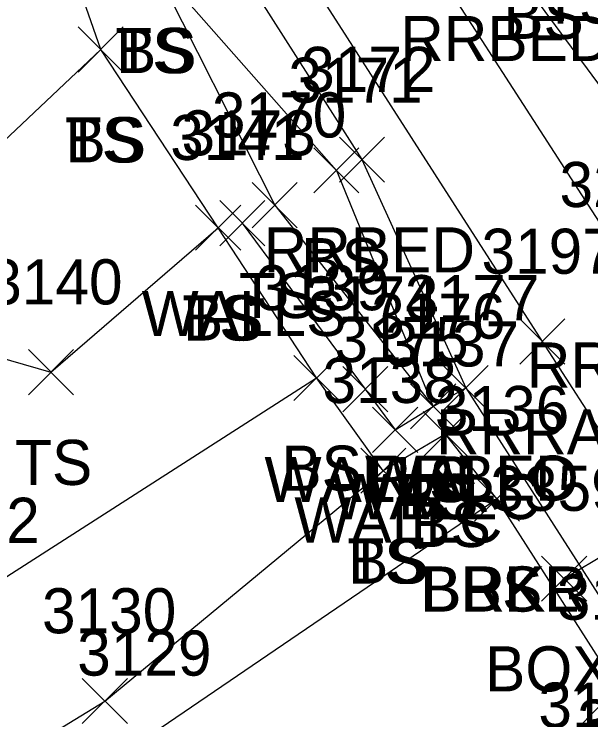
# Model space of a CAD drawing. Extents: x 1505656 to 1508446, y 700805 to 703031.
# Drawn here: x 1506556.24 to 1506581.78, y 701640.51 to 701671.79 of the extents above; entities that cross this region are included whole.
import ezdxf

# ---------------------------------------------------------------- set-up
doc = ezdxf.new("R2010")
doc.units = 0
for name, color, linetype in [('D_A', 7, 'Continuous'), ('D_I', 7, 'Continuous'), ('D_TIC', 7, 'Continuous'), ('DDEFAULT', 7, 'Continuous'), ('L_A', 7, 'Continuous'), ('L_I', 7, 'Continuous'), ('L_TIC', 7, 'Continuous'), ('LAWE', 7, 'Continuous'), ('LELB', 7, 'Continuous'), ('LW', 7, 'Continuous'), ('LWS', 7, 'Continuous'), ('R_A', 7, 'Continuous'), ('R_I', 7, 'Continuous'), ('R_TIC', 7, 'Continuous'), ('RR', 7, 'Continuous'), ('RRB', 7, 'Continuous')]:
    doc.layers.add(name, color=color, linetype=linetype)

msp = doc.modelspace()

# ---------------------------------------------------------------- linework, layer by layer
at = {"layer": 'D_TIC'}
for points in [[(1506579.6, 701645.777), (1506581.6, 701647.777)], [(1506581.6, 701645.777), (1506579.6, 701647.777)]]:
    msp.add_lwpolyline(points, dxfattribs=at)
at = {"layer": 'DDEFAULT'}
msp.add_lwpolyline([(1506580.6, 701646.777), (1506592.739, 701654.044)], dxfattribs=at)
at = {"layer": 'L_TIC'}
for points in [[(1506559.072, 701669.221), (1506561.072, 701671.221)], [(1506561.072, 701669.221), (1506559.072, 701671.221)], [(1506559.072, 701669.221), (1506561.072, 701671.221)], [(1506561.072, 701669.221), (1506559.072, 701671.221)], [(1506569.511, 701663.867), (1506571.511, 701665.867)], [(1506571.511, 701663.867), (1506569.511, 701665.867)], [(1506566.78, 701662.323), (1506568.78, 701664.323)], [(1506568.78, 701662.323), (1506566.78, 701664.323)], [(1506565.344, 701661.528), (1506567.344, 701663.528)], [(1506567.344, 701661.528), (1506565.344, 701663.528)], [(1506564.277, 701661.326), (1506566.277, 701663.326)], [(1506566.277, 701661.326), (1506564.277, 701663.326)], [(1506564.277, 701661.326), (1506566.277, 701663.326)], [(1506566.277, 701661.326), (1506564.277, 701663.326)], [(1506556.869, 701654.925), (1506558.869, 701656.925)], [(1506558.869, 701654.925), (1506556.869, 701656.925)], [(1506568.631, 701654.668), (1506570.631, 701656.668)], [(1506570.631, 701654.668), (1506568.631, 701656.668)], [(1506568.631, 701654.668), (1506570.631, 701656.668)], [(1506570.631, 701654.668), (1506568.631, 701656.668)], [(1506570.789, 701654.168), (1506572.789, 701656.168)], [(1506572.789, 701654.168), (1506570.789, 701656.168)], [(1506570.789, 701654.168), (1506572.789, 701656.168)], [(1506572.789, 701654.168), (1506570.789, 701656.168)], [(1506575.241, 701654.226), (1506577.241, 701656.226)], [(1506577.241, 701654.226), (1506575.241, 701656.226)], [(1506573.8, 701653.407), (1506575.8, 701655.407)], [(1506575.8, 701653.407), (1506573.8, 701655.407)], [(1506573.8, 701653.407), (1506575.8, 701655.407)], [(1506575.8, 701653.407), (1506573.8, 701655.407)], [(1506573.8, 701653.407), (1506575.8, 701655.407)], [(1506575.8, 701653.407), (1506573.8, 701655.407)], [(1506572.115, 701652.371), (1506574.115, 701654.371)], [(1506574.115, 701652.371), (1506572.115, 701654.371)], [(1506574.348, 701652.176), (1506576.348, 701654.176)], [(1506576.348, 701652.176), (1506574.348, 701654.176)], [(1506571.589, 701650.558), (1506573.589, 701652.558)], [(1506573.589, 701650.558), (1506571.589, 701652.558)], [(1506571.589, 701650.558), (1506573.589, 701652.558)], [(1506573.589, 701650.558), (1506571.589, 701652.558)], [(1506576.624, 701649.314), (1506578.624, 701651.314)], [(1506578.624, 701649.314), (1506576.624, 701651.314)], [(1506576.624, 701649.314), (1506578.624, 701651.314)], [(1506578.624, 701649.314), (1506576.624, 701651.314)], [(1506576.624, 701649.314), (1506578.624, 701651.314)], [(1506578.624, 701649.314), (1506576.624, 701651.314)], [(1506559.251, 701640.351), (1506561.251, 701642.351)], [(1506561.251, 701640.351), (1506559.251, 701642.351)]]:
    msp.add_lwpolyline(points, dxfattribs=at)
at = {"layer": 'LAWE'}
for points in [[(1506547.135, 701614.187), (1506549.425, 701624.532), (1506553.051, 701631.708), (1506561.731, 701639.476), (1506577.624, 701650.314)], [(1506557.281, 701616.584), (1506564.315, 701624.733), (1506575.275, 701634.051), (1506582.966, 701641.95), (1506577.624, 701650.314)]]:
    msp.add_lwpolyline(points, dxfattribs=at)
at = {"layer": 'LELB'}
for points in [[(1506208.26, 702225.335), (1506233.066, 702186.127), (1506256.11, 702150.879), (1506281.705, 702110.75), (1506310.98, 702065.972), (1506335.891, 702023.858), (1506362.149, 701986.17), (1506387.438, 701946.028), (1506412.525, 701907.733), (1506436.182, 701872.353), (1506448.776, 701849.495), (1506468, 701820.558), (1506480.93, 701799.854), (1506497.591, 701775.161), (1506503.349, 701767.24), (1506509.308, 701758.888), (1506523.549, 701737.243), (1506530.483, 701722.023), (1506538.471, 701708.022), (1506540.166, 701706.711), (1506553.683, 701688.505), (1506562.308, 701674.175), (1506570.511, 701664.867), (1506574.8, 701654.407)], [(1506503.349, 701767.24), (1506507.337, 701757.566), (1506521.107, 701735.192), (1506526.614, 701719.509), (1506528.541, 701703.58), (1506522.121, 701692.892), (1506520.348, 701689.375), (1506522.082, 701679.254), (1506524.681, 701676.613), (1506530.848, 701663.738), (1506557.869, 701655.925), (1506565.277, 701662.326)], [(1506560.072, 701670.221), (1506549.841, 701660.563), (1506549.649, 701676.859), (1506540.698, 701696.314), (1506540.166, 701706.711)], [(1506577.624, 701650.314), (1506575.348, 701653.176), (1506572.589, 701651.558), (1506569.631, 701655.668), (1506565.277, 701662.326), (1506560.072, 701670.221), (1506553.683, 701688.505)], [(1506562.308, 701674.175), (1506567.78, 701663.323), (1506574.8, 701654.407)], [(1506541.335, 701640.655), (1506553.552, 701645.361), (1506569.631, 701655.668)], [(1506543.825, 701617.33), (1506545.904, 701626.626), (1506548.04, 701633.884), (1506560.251, 701641.351), (1506572.589, 701651.558)]]:
    msp.add_lwpolyline(points, dxfattribs=at)
at = {"layer": 'LW'}
msp.add_lwpolyline([(1506571.789, 701655.168), (1506573.115, 701653.371), (1506574.8, 701654.407), (1506576.241, 701655.226), (1506586.723, 701638.869), (1506585.056, 701637.578), (1506583.872, 701636.416), (1506584.821, 701635.422)], dxfattribs=at)
at = {"layer": 'LWS'}
msp.add_lwpolyline([(1506566.344, 701662.528), (1506571.789, 701655.168)], dxfattribs=at)
at = {"layer": 'R_TIC'}
for points in [[(1506570.644, 701664.343), (1506572.644, 701666.343)], [(1506572.644, 701664.343), (1506570.644, 701666.343)], [(1506578.63, 701656.283), (1506580.63, 701658.283)], [(1506580.63, 701656.283), (1506578.63, 701658.283)], [(1506575.241, 701654.226), (1506577.241, 701656.226)], [(1506577.241, 701654.226), (1506575.241, 701656.226)]]:
    msp.add_lwpolyline(points, dxfattribs=at)
at = {"layer": 'RR'}
for points in [[(1506395.941, 701951.532), (1506421.294, 701912.094), (1506443.947, 701877.066), (1506458.06, 701855.132), (1506477.026, 701825.698), (1506489.95, 701805.704), (1506505.503, 701781.607), (1506516.888, 701763.966), (1506530.738, 701742.303), (1506549.167, 701713.636), (1506561.515, 701694.679), (1506570.711, 701680.312), (1506583.655, 701660.241), (1506594.67, 701642.933), (1506603.159, 701630.088), (1506614.277, 701612.399), (1506629.205, 701589.442), (1506648.851, 701558.788), (1506660.225, 701541.186), (1506675.334, 701517.778), (1506692.154, 701491.324), (1506703.48, 701473.749), (1506714.95, 701455.892)], [(1506391.761, 701949.048), (1506416.431, 701910.499), (1506441.341, 701871.887), (1506453.838, 701852.659), (1506472.446, 701823.579), (1506485.516, 701803.299), (1506501.665, 701778.375), (1506512.787, 701761.072), (1506526.773, 701739.695), (1506545.52, 701710.15), (1506557.587, 701691.641), (1506579.63, 701657.283), (1506590.104, 701641.036), (1506608.441, 701612.672), (1506626.095, 701584.977), (1506633.54, 701573.573), (1506654.337, 701541.007), (1506666.412, 701522.298), (1506688.834, 701487.369), (1506710.86, 701453.158)]]:
    msp.add_lwpolyline(points, dxfattribs=at)
at = {"layer": 'RRB'}
for points in [[(1506218.207, 702231.869), (1506243.423, 702192.986), (1506265.645, 702156.973), (1506291.152, 702118.107), (1506320.482, 702072.195), (1506347.645, 702031.42), (1506371.505, 701993.069), (1506397.737, 701952.642), (1506422.134, 701913.025), (1506446.302, 701877.372), (1506459.904, 701856.601), (1506479.197, 701826.274), (1506491.068, 701808.201), (1506507.805, 701783.164), (1506518.904, 701765.849), (1506532.833, 701744.112), (1506551.138, 701715.117), (1506563.365, 701695.789), (1506572.4, 701681.686), (1506577.693, 701674.709), (1506587.051, 701661.961)], [(1506210.032, 702226.699), (1506235.369, 702188.006), (1506257.817, 702152.359), (1506283.918, 702112.551), (1506312.529, 702067.455), (1506339.769, 702025.985), (1506362.71, 701990.183), (1506390.113, 701948.059), (1506413.744, 701910.016), (1506437.483, 701874.064), (1506451.694, 701851.337), (1506470.612, 701821.885), (1506483.367, 701801.538), (1506500.232, 701776.891), (1506510.87, 701759.997), (1506525.082, 701738.282), (1506533.528, 701723.993), (1506542.091, 701710.784), (1506543.896, 701708.677), (1506555.777, 701690.222), (1506571.644, 701665.343), (1506576.241, 701655.226)]]:
    msp.add_lwpolyline(points, dxfattribs=at)

# ---------------------------------------------------------------- texts
at = {"layer": 'D_A'}
msp.add_text('BOXC', height=2, dxfattribs=at).set_placement((1506577.097, 701641.777))
at = {"layer": 'D_I'}
msp.add_text('3359', height=2, dxfattribs=at).set_placement((1506577.333, 701649.777))
at = {"layer": 'L_A'}
for s, p in [('TS', (1506579.624, 701671.373)), ('BS', (1506577.903, 701670.693)), ('TS', (1506560.717, 701669.175)), ('BS', (1506560.749, 701669.175)), ('TS', (1506558.482, 701665.221)), ('BS', (1506558.513, 701665.221)), ('BS', (1506568.952, 701659.867)), ('TS', (1506566.189, 701658.323)), ('WALLS', (1506561.888, 701657.528)), ('TS', (1506563.686, 701657.326)), ('BS', (1506563.718, 701657.326)), ('TS', (1506556.279, 701650.925)), ('BS', (1506568.072, 701650.668)), ('BS', (1506568.072, 701650.668)), ('WALLC', (1506567.324, 701650.168)), ('WALLS', (1506567.332, 701650.168)), ('WALLC', (1506571.776, 701650.226)), ('WALLC', (1506570.336, 701649.407)), ('TS', (1506573.21, 701649.407)), ('BS', (1506573.241, 701649.407)), ('WALLC', (1506568.651, 701648.371)), ('BS', (1506573.789, 701648.176)), ('TS', (1506570.998, 701646.558)), ('BS', (1506571.03, 701646.558)), ('BRKR', (1506574.215, 701645.314)), ('BRKL', (1506574.27, 701645.314)), ('BS', (1506576.065, 701645.314))]:
    msp.add_text(s, height=2, dxfattribs=at).set_placement(p)
at = {"layer": 'L_I'}
for s, p in [('3171', (1506568.385, 701667.867)), ('3170', (1506565, 701666.323)), ('3173', (1506563.651, 701665.528)), ('3141', (1506563.151, 701665.326)), ('3141', (1506563.151, 701665.326)), ('3140', (1506555.09, 701658.925)), ('3139', (1506566.93, 701658.668)), ('3139', (1506566.93, 701658.668)), ('3177', (1506573.548, 701658.226)), ('3174', (1506569.096, 701658.168)), ('3174', (1506569.096, 701658.168)), ('3176', (1506572.052, 701657.407)), ('3176', (1506572.052, 701657.407)), ('3176', (1506572.052, 701657.407)), ('3175', (1506570.422, 701656.371)), ('3137', (1506572.655, 701656.176)), ('3138', (1506569.896, 701654.558)), ('3138', (1506569.896, 701654.558)), ('3136', (1506574.876, 701653.314)), ('3136', (1506574.876, 701653.314)), ('3136', (1506574.876, 701653.314)), ('3112', (1506551.426, 701648.361)), ('3133', (1506580.273, 701644.95)), ('3133', (1506580.273, 701644.95)), ('3130', (1506557.471, 701644.351)), ('3129', (1506559.03, 701642.476)), ('3135', (1506579.458, 701640.168)), ('3135', (1506579.458, 701640.168)), ('3182', (1506581.179, 701639.416))]:
    msp.add_text(s, height=2, dxfattribs=at).set_placement(p)
at = {"layer": 'R_A'}
for s, p in [('RRBED', (1506573.338, 701669.709)), ('RRBED', (1506567.289, 701660.343)), ('RRRAIL', (1506578.946, 701655.241)), ('RRRAIL', (1506574.921, 701652.283)), ('RRBED', (1506571.886, 701650.226))]:
    msp.add_text(s, height=2, dxfattribs=at).set_placement(p)
at = {"layer": 'R_I'}
for s, p in [('3172', (1506568.951, 701668.343)), ('3255', (1506580.395, 701663.241)), ('3197', (1506576.937, 701660.283)), ('3177', (1506573.548, 701658.226))]:
    msp.add_text(s, height=2, dxfattribs=at).set_placement(p)

doc.saveas('drawing.dxf')
